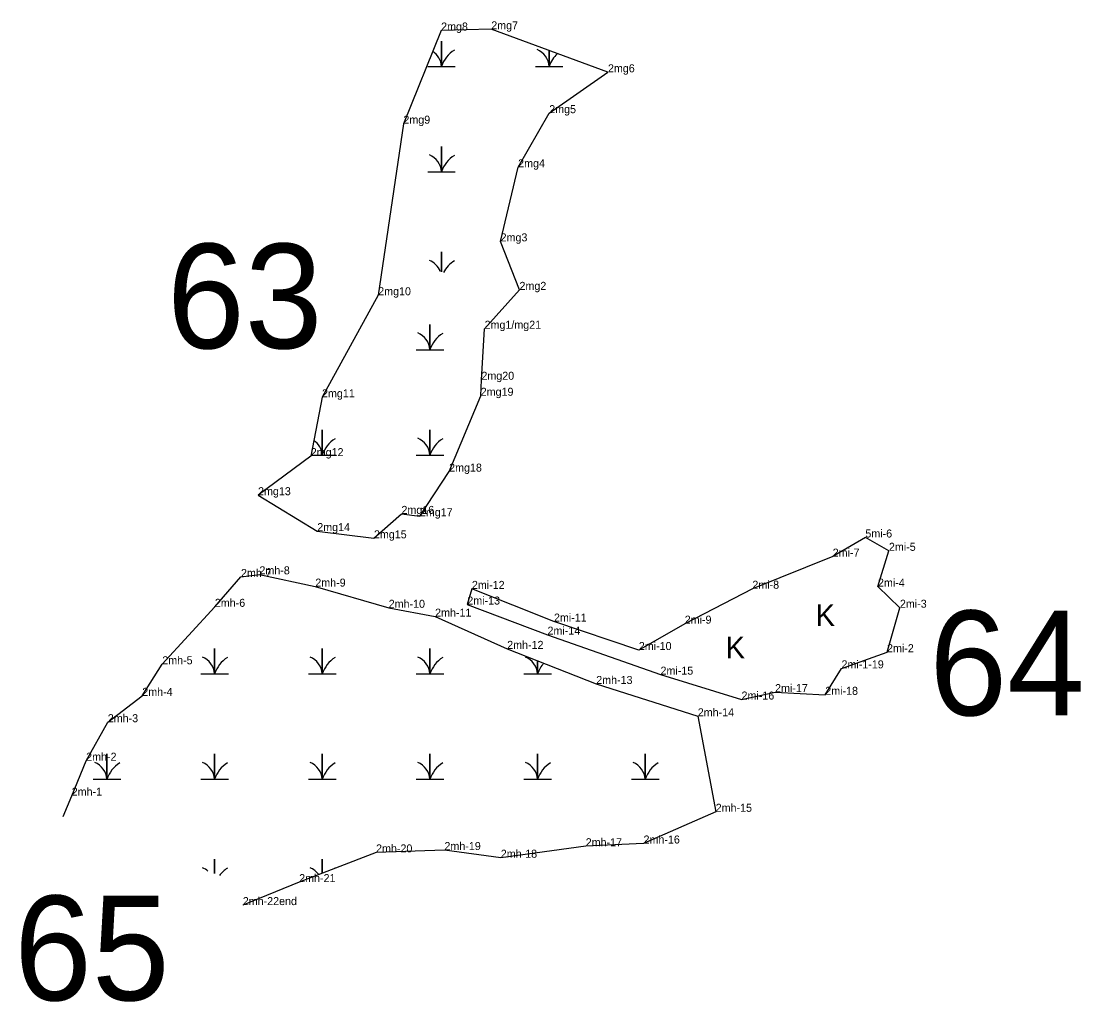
# Model space of a CAD drawing. Extents: x 2072529 to 2268796, y 436423 to 470397.
# Drawn here: x 2110069 to 2110730, y 452560 to 453172 of the extents above; entities that cross this region are included whole.
import ezdxf

# ---------------------------------------------------------------- set-up
doc = ezdxf.new("R2010")
doc.units = 0
for name, color, linetype in [('Default', 7, 'Continuous'), ('Exist Environmental Wetland Boundary', 7, 'Continuous'), ('Exist Environmental Wetland Boundary Cogo Comment', 7, 'Continuous'), ('Exist Environmental Wetland Boundary Cogo Point CELL', 7, 'Continuous'), ('Exist Hydro Swamp or Marsh', 7, 'Continuous')]:
    doc.layers.add(name, color=color, linetype=linetype)

msp = doc.modelspace()

# ---------------------------------------------------------------- linework, layer by layer
at = {"layer": 'Exist Environmental Wetland Boundary'}
for points in [[(2110357.97, 452979.93), (2110379.78, 453004.2), (2110367.96, 453034.48), (2110378.94, 453080.76), (2110398.35, 453114.57), (2110435.03, 453140.09), (2110362.13, 453166.93), (2110330.83, 453166.17), (2110307.26, 453107.99), (2110291.52, 453000.83), (2110256.43, 452937.09), (2110249.41, 452900.34), (2110216.46, 452875.95), (2110253.45, 452853.52), (2110288.85, 452849.02), (2110306.05, 452864.27), (2110317.55, 452862.82), (2110335.83, 452890.69), (2110355.56, 452938.06), (2110355.99, 452948.06)], [(2110580.92, 452767.8), (2110609.36, 452777.9), (2110617.4, 452805.67), (2110603.7, 452818.83), (2110610.54, 452841.22), (2110595.82, 452849.54), (2110575.42, 452837.6), (2110525.23, 452817.53), (2110482.98, 452795.72), (2110454.32, 452779.26), (2110401.3, 452797.02), (2110350.04, 452817.43), (2110347.17, 452807.66), (2110397.26, 452788.83), (2110467.87, 452763.88), (2110518.47, 452748.32), (2110539.42, 452752.96), (2110570.78, 452751.28)]]:
    msp.add_lwpolyline(points, close=True, dxfattribs=at)
for points in [[(2110094.66, 452675.22), (2110100.07, 452688.29), (2110109.1, 452710.12), (2110122.6, 452734.18), (2110144.14, 452750.64), (2110156.63, 452770.36), (2110189.48, 452806.24), (2110205.79, 452824.88), (2110217.33, 452826.52), (2110252.22, 452818.87), (2110298.07, 452805.62), (2110327.07, 452800.12), (2110372.1, 452779.97), (2110427.7, 452758.06), (2110491.15, 452737.85), (2110502.33, 452678.22)], [(2110502.33, 452678.22), (2110457.27, 452658.4), (2110421.15, 452656.7), (2110368.1, 452649.52), (2110332.91, 452654.32), (2110290.18, 452652.85), (2110242.15, 452634.31), (2110206.92, 452619.95)]]:
    msp.add_lwpolyline(points, dxfattribs=at)
at = {"layer": 'Exist Environmental Wetland Boundary Cogo Point CELL'}
for p, q in [((2110362.13, 453166.93), (2110362.13, 453166.93)), ((2110330.83, 453166.17), (2110330.83, 453166.17)), ((2110435.03, 453140.09), (2110435.03, 453140.09)), ((2110398.35, 453114.57), (2110398.35, 453114.57)), ((2110307.26, 453107.99), (2110307.26, 453107.99)), ((2110378.94, 453080.76), (2110378.94, 453080.76)), ((2110367.96, 453034.48), (2110367.96, 453034.48)), ((2110379.78, 453004.2), (2110379.78, 453004.2)), ((2110291.52, 453000.83), (2110291.52, 453000.83)), ((2110357.97, 452979.93), (2110357.97, 452979.93)), ((2110355.99, 452948.06), (2110355.99, 452948.06)), ((2110256.43, 452937.09), (2110256.43, 452937.09)), ((2110355.56, 452938.06), (2110355.56, 452938.06)), ((2110249.41, 452900.34), (2110249.41, 452900.34)), ((2110335.83, 452890.69), (2110335.83, 452890.69)), ((2110216.46, 452875.95), (2110216.46, 452875.95)), ((2110306.05, 452864.27), (2110306.05, 452864.27)), ((2110317.55, 452862.82), (2110317.55, 452862.82)), ((2110253.45, 452853.52), (2110253.45, 452853.52)), ((2110595.82, 452849.54), (2110595.82, 452849.54)), ((2110288.85, 452849.02), (2110288.85, 452849.02)), ((2110575.42, 452837.6), (2110575.42, 452837.6)), ((2110610.54, 452841.22), (2110610.54, 452841.22)), ((2110205.79, 452824.88), (2110205.79, 452824.88)), ((2110217.33, 452826.52), (2110217.33, 452826.52)), ((2110252.22, 452818.87), (2110252.22, 452818.87)), ((2110350.04, 452817.43), (2110350.04, 452817.43)), ((2110525.23, 452817.53), (2110525.23, 452817.53)), ((2110603.7, 452818.83), (2110603.7, 452818.83)), ((2110189.48, 452806.24), (2110189.48, 452806.24)), ((2110298.07, 452805.62), (2110298.07, 452805.62)), ((2110347.17, 452807.66), (2110347.17, 452807.66)), ((2110617.4, 452805.67), (2110617.4, 452805.67)), ((2110327.07, 452800.12), (2110327.07, 452800.12)), ((2110401.3, 452797.02), (2110401.3, 452797.02)), ((2110482.98, 452795.72), (2110482.98, 452795.72)), ((2110397.26, 452788.83), (2110397.26, 452788.83)), ((2110372.1, 452779.97), (2110372.1, 452779.97)), ((2110454.32, 452779.26), (2110454.32, 452779.26)), ((2110609.36, 452777.9), (2110609.36, 452777.9)), ((2110156.63, 452770.36), (2110156.63, 452770.36)), ((2110467.87, 452763.88), (2110467.87, 452763.88)), ((2110580.92, 452767.8), (2110580.92, 452767.8)), ((2110427.7, 452758.06), (2110427.7, 452758.06)), ((2110144.14, 452750.64), (2110144.14, 452750.64)), ((2110539.42, 452752.96), (2110539.42, 452752.96)), ((2110570.78, 452751.28), (2110570.78, 452751.28)), ((2110518.47, 452748.32), (2110518.47, 452748.32)), ((2110491.15, 452737.85), (2110491.15, 452737.85)), ((2110122.6, 452734.18), (2110122.6, 452734.18)), ((2110109.1, 452710.12), (2110109.1, 452710.12)), ((2110100.07, 452688.29), (2110100.07, 452688.29)), ((2110502.33, 452678.22), (2110502.33, 452678.22)), ((2110457.27, 452658.4), (2110457.27, 452658.4)), ((2110290.18, 452652.85), (2110290.18, 452652.85)), ((2110332.91, 452654.32), (2110332.91, 452654.32)), ((2110421.15, 452656.7), (2110421.15, 452656.7)), ((2110368.1, 452649.52), (2110368.1, 452649.52)), ((2110242.15, 452634.31), (2110242.15, 452634.31)), ((2110206.92, 452619.95), (2110206.92, 452619.95))]:
    msp.add_line(p, q, dxfattribs=at)
at = {"layer": 'Exist Hydro Swamp or Marsh'}
for points in [[(2110322.48, 453143.77), (2110331.08, 453143.77), (2110331.08, 453159.55), (2110331.08, 453143.77), (2110339.68, 453143.77)], [(2110389.73, 453143.77), (2110398.33, 453143.77), (2110398.33, 453153.6)], [(2110398.33, 453153.6), (2110398.33, 453143.77), (2110406.93, 453143.77)], [(2110322.48, 453077.97), (2110331.08, 453077.97), (2110331.08, 453093.75), (2110331.08, 453077.97), (2110339.68, 453077.97)], [(2110331.08, 453015.46), (2110331.08, 453027.95), (2110331.08, 453015.46)], [(2110315.23, 452966.81), (2110323.83, 452966.81), (2110323.83, 452982.59), (2110323.83, 452966.81), (2110332.43, 452966.81)], [(2110249.54, 452901.01), (2110256.58, 452901.01), (2110256.58, 452916.79), (2110256.58, 452901.01), (2110265.18, 452901.01)], [(2110315.23, 452901.01), (2110323.83, 452901.01), (2110323.83, 452916.79), (2110323.83, 452901.01), (2110332.43, 452901.01)], [(2110180.73, 452764.39), (2110189.33, 452764.39), (2110189.33, 452780.17), (2110189.33, 452764.39), (2110197.93, 452764.39)], [(2110247.98, 452764.39), (2110256.58, 452764.39), (2110256.58, 452780.17), (2110256.58, 452764.39), (2110265.18, 452764.39)], [(2110315.23, 452764.39), (2110323.83, 452764.39), (2110323.83, 452780.17), (2110323.83, 452764.39), (2110332.43, 452764.39)], [(2110382.48, 452764.39), (2110391.08, 452764.39), (2110391.08, 452772.49)], [(2110391.08, 452772.49), (2110391.08, 452764.39), (2110399.68, 452764.39)], [(2110113.48, 452698.59), (2110122.08, 452698.59), (2110122.08, 452714.37), (2110122.08, 452698.59), (2110130.68, 452698.59)], [(2110180.73, 452698.59), (2110189.33, 452698.59), (2110189.33, 452714.37), (2110189.33, 452698.59), (2110197.93, 452698.59)], [(2110247.98, 452698.59), (2110256.58, 452698.59), (2110256.58, 452714.37), (2110256.58, 452698.59), (2110265.18, 452698.59)], [(2110315.23, 452698.59), (2110323.83, 452698.59), (2110323.83, 452714.37), (2110323.83, 452698.59), (2110332.43, 452698.59)], [(2110382.48, 452698.59), (2110391.08, 452698.59), (2110391.08, 452714.37), (2110391.08, 452698.59), (2110399.68, 452698.59)], [(2110449.73, 452698.59), (2110458.33, 452698.59), (2110458.33, 452714.37), (2110458.33, 452698.59), (2110466.93, 452698.59)], [(2110189.33, 452639.59), (2110189.33, 452648.57), (2110189.33, 452639.59)], [(2110256.58, 452639.88), (2110256.58, 452648.57), (2110256.58, 452639.88)]]:
    msp.add_lwpolyline(points, dxfattribs=at)
for centre, radius, start, end in [((2110349.32, 453137.71), 19.22, 122.12745, 161.62219), ((2110386.06, 453142.88), 12.3, 4.14034, 67.53497), ((2110318.81, 453142.88), 12.3, 4.14034, 56.73112), ((2110416.57, 453137.71), 19.22, 133.16417, 161.62219), ((2110318.81, 453077.08), 12.3, 4.14034, 67.53497), ((2110349.32, 453071.91), 19.22, 122.12745, 161.62219), ((2110318.81, 453011.28), 12.3, 21.42276, 67.53497), ((2110349.32, 453006.11), 19.22, 122.12745, 152.41052), ((2110311.56, 452965.92), 12.3, 4.14034, 67.53497), ((2110342.07, 452960.75), 19.22, 122.12745, 161.62219), ((2110244.31, 452900.12), 12.3, 4.14034, 55.35145), ((2110274.82, 452894.95), 19.22, 122.12745, 161.62219), ((2110311.56, 452900.12), 12.3, 4.14034, 67.53497), ((2110342.07, 452894.95), 19.22, 122.12745, 161.62219), ((2110177.06, 452763.5), 12.3, 4.14034, 67.53497), ((2110207.57, 452758.33), 19.22, 122.12745, 161.62219), ((2110244.31, 452763.5), 12.3, 4.14034, 67.53497), ((2110274.82, 452758.33), 19.22, 122.12745, 161.62219), ((2110311.56, 452763.5), 12.3, 4.14034, 67.53497), ((2110342.07, 452758.33), 19.22, 122.12745, 161.62219), ((2110378.81, 452763.5), 12.3, 4.14034, 67.53497), ((2110409.32, 452758.33), 19.22, 138.7522, 161.62219), ((2110109.81, 452697.7), 12.3, 4.14034, 67.53497), ((2110140.32, 452692.53), 19.22, 122.12745, 161.62219), ((2110177.06, 452697.7), 12.3, 4.14034, 67.53497), ((2110207.57, 452692.53), 19.22, 122.12745, 161.62219), ((2110244.31, 452697.7), 12.3, 4.14034, 67.53497), ((2110274.82, 452692.53), 19.22, 122.12745, 161.62219), ((2110311.56, 452697.7), 12.3, 4.14034, 67.53497), ((2110342.07, 452692.53), 19.22, 122.12745, 161.62219), ((2110378.81, 452697.7), 12.3, 4.14034, 67.53497), ((2110409.32, 452692.53), 19.22, 122.12745, 161.62219), ((2110446.06, 452697.7), 12.3, 4.14034, 67.53497), ((2110476.57, 452692.53), 19.22, 122.12745, 161.62219), ((2110177.06, 452631.9), 12.3, 48.89427, 67.53497), ((2110207.57, 452626.73), 19.22, 122.12745, 142.38962), ((2110244.31, 452631.9), 12.3, 35.36832, 67.53497), ((2110274.82, 452626.73), 19.22, 122.12745, 122.53579)]:
    msp.add_arc(centre, radius, start, end, dxfattribs=at)

# ---------------------------------------------------------------- texts
at = {"layer": 'Default'}
for s, p in [('63', (2110159.55, 452967.68)), ('64', (2110635.77, 452738.49)), ('65', (2110064.07, 452560.47))]:
    msp.add_text(s, height=65.34, dxfattribs=at).set_placement(p)
at = {"layer": 'Exist Environmental Wetland Boundary Cogo Comment'}
for s, p in [('2mg8', (2110330.83, 453166.17)), ('2mg7', (2110362.13, 453166.93)), ('2mg6', (2110435.03, 453140.09)), ('2mg5', (2110398.35, 453114.57)), ('2mg9', (2110307.26, 453107.99)), ('2mg4', (2110378.94, 453080.76)), ('2mg3', (2110367.96, 453034.48)), ('2mg2', (2110379.78, 453004.2)), ('2mg10', (2110291.52, 453000.83)), ('2mg1/mg21', (2110357.97, 452979.93)), ('2mg20', (2110355.99, 452948.06)), ('2mg11', (2110256.43, 452937.09)), ('2mg19', (2110355.56, 452938.06)), ('2mg12', (2110249.41, 452900.34)), ('2mg18', (2110335.83, 452890.69)), ('2mg13', (2110216.46, 452875.95)), ('2mg16', (2110306.05, 452864.27)), ('2mg17', (2110317.55, 452862.82)), ('2mg14', (2110253.45, 452853.52)), ('2mg15', (2110288.85, 452849.02)), ('5mi-6', (2110595.82, 452849.54)), ('2mi-7', (2110575.42, 452837.6)), ('2mi-5', (2110610.54, 452841.22)), ('2mh-7', (2110205.79, 452824.88)), ('2mh-8', (2110217.33, 452826.52)), ('2mh-9', (2110252.22, 452818.87)), ('2mi-12', (2110350.04, 452817.43)), ('2mi-8', (2110525.23, 452817.53)), ('2mi-4', (2110603.7, 452818.83)), ('2mh-6', (2110189.48, 452806.24)), ('2mh-10', (2110298.07, 452805.62)), ('2mi-13', (2110347.17, 452807.66)), ('2mi-3', (2110617.4, 452805.67)), ('2mh-11', (2110327.07, 452800.12)), ('2mi-11', (2110401.3, 452797.02)), ('2mi-9', (2110482.98, 452795.72)), ('2mi-14', (2110397.26, 452788.83)), ('2mh-12', (2110372.1, 452779.97)), ('2mi-10', (2110454.32, 452779.26)), ('2mi-2', (2110609.36, 452777.9)), ('2mh-5', (2110156.63, 452770.36)), ('2mi-1-19', (2110580.92, 452767.8)), ('2mh-13', (2110427.7, 452758.06)), ('2mi-15', (2110467.87, 452763.88)), ('2mi-17', (2110539.42, 452752.96)), ('2mi-18', (2110570.78, 452751.28)), ('2mh-4', (2110144.14, 452750.64)), ('2mi-16', (2110518.47, 452748.32)), ('2mh-3', (2110122.6, 452734.18)), ('2mh-14', (2110491.15, 452737.85)), ('2mh-2', (2110109.1, 452710.12)), ('2mh-1', (2110100.07, 452688.29)), ('2mh-15', (2110502.33, 452678.22)), ('2mh-20', (2110290.18, 452652.85)), ('2mh-19', (2110332.91, 452654.32)), ('2mh-17', (2110421.15, 452656.7)), ('2mh-16', (2110457.27, 452658.4)), ('2mh-18', (2110368.1, 452649.52)), ('2mh-21', (2110242.15, 452634.31)), ('2mh-22end', (2110206.92, 452619.95))]:
    msp.add_text(s, height=5, dxfattribs=at).set_placement(p)
at = {"layer": 'Exist Hydro Swamp or Marsh'}
for p in [(2110564.74, 452794.22), (2110508.53, 452774.07)]:
    msp.add_text('K', height=13.6, dxfattribs=at).set_placement(p)

doc.saveas('drawing.dxf')
